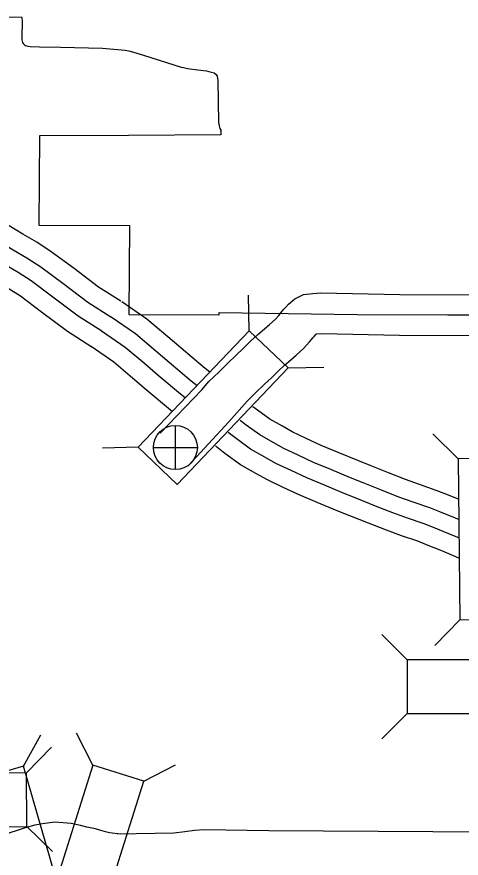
# Model space of a CAD drawing. Extents: x 1374139 to 1377472, y 1168351 to 1170484.
# Drawn here: x 1374541.1 to 1374573.9, y 1170050.3 to 1170112.5 of the extents above; entities that cross this region are included whole.
import ezdxf

# ---------------------------------------------------------------- set-up
doc = ezdxf.new("R2010")
doc.units = 0
doc.layers.add('Default', color=7, linetype='Continuous')

msp = doc.modelspace()

# ---------------------------------------------------------------- linework, layer by layer
at = {"layer": 'Default'}
for p, q in [((1374558.287, 1170089.273), (1374558.225, 1170091.913)), ((1374561.152, 1170086.54), (1374563.791, 1170086.602)), ((1374552.825, 1170079.042), (1374552.825, 1170082.292)), ((1374573.727, 1170079.822), (1374571.841, 1170081.669)), ((1374550.086, 1170080.678), (1374547.447, 1170080.616)), ((1374551.2, 1170080.667), (1374554.45, 1170080.667)), ((1374573.852, 1170067.942), (1374572.005, 1170066.056)), ((1374569.956, 1170064.981), (1374568.089, 1170066.847)), ((1374569.956, 1170061.021), (1374568.089, 1170059.154)), ((1374541.601, 1170057.143), (1374542.876, 1170059.454)), ((1374546.723, 1170057.223), (1374545.506, 1170059.566)), ((1374541.816, 1170056.656), (1374543.666, 1170058.54)), ((1374550.499, 1170056.029), (1374552.842, 1170057.247)), ((1374541.853, 1170052.696), (1374543.737, 1170050.847))]:
    msp.add_line(p, q, dxfattribs=at)
for points in [[(1374537.627, 1170112.44), (1374541.444, 1170112.46), (1374541.469, 1170112.375), (1374541.506, 1170112.146), (1374541.481, 1170110.989), (1374541.486, 1170110.762), (1374541.499, 1170110.655), (1374541.529, 1170110.569), (1374541.571, 1170110.496), (1374541.678, 1170110.389), (1374541.759, 1170110.351), (1374541.836, 1170110.325), (1374541.926, 1170110.304), (1374542.089, 1170110.274), (1374542.775, 1170110.238), (1374544.342, 1170110.209), (1374547.448, 1170110.136), (1374547.974, 1170110.099), (1374548.852, 1170110.025), (1374549.111, 1170109.997), (1374549.472, 1170109.932), (1374550.461, 1170109.627), (1374553.261, 1170108.749), (1374553.427, 1170108.712), (1374553.723, 1170108.647), (1374554.481, 1170108.536), (1374555.128, 1170108.462), (1374555.479, 1170108.379), (1374555.683, 1170108.314), (1374555.831, 1170108.203), (1374555.923, 1170108.073), (1374555.969, 1170107.759), (1374556.006, 1170104.67), (1374556.052, 1170104.402), (1374556.117, 1170104.212), (1374556.181, 1170104.101), (1374556.183, 1170103.755)], [(1374556.183, 1170103.755), (1374549.367, 1170103.692), (1374542.774, 1170103.675), (1374542.745, 1170097.079), (1374549.431, 1170097.048), (1374549.384, 1170090.475), (1374556.052, 1170090.465), (1374556.054, 1170090.623), (1374566.264, 1170090.487), (1374572.971, 1170090.469), (1374577.246, 1170090.453)], [(1374548.794, 1170091.461), (1374547.131, 1170092.512), (1374545.339, 1170093.869), (1374543.655, 1170095.116), (1374542.576, 1170095.819), (1374541.54, 1170096.425), (1374540.408, 1170097.095), (1374538.795, 1170098.008), (1374537.362, 1170098.789), (1374535.848, 1170099.552), (1374534.646, 1170100.151), (1374533.183, 1170100.86), (1374531.392, 1170101.46), (1374530.275, 1170101.927), (1374529.706, 1170102.159)], [(1374548.06, 1170090.299), (1374546.347, 1170091.38), (1374544.515, 1170092.768), (1374542.87, 1170093.986), (1374541.852, 1170094.649), (1374540.843, 1170095.24), (1374539.719, 1170095.905), (1374538.127, 1170096.806), (1374536.723, 1170097.571), (1374535.232, 1170098.323), (1374534.04, 1170098.917), (1374532.662, 1170099.584), (1374530.908, 1170100.172), (1374530.152, 1170100.488)], [(1374547.392, 1170089.242), (1374545.635, 1170090.352), (1374543.766, 1170091.767), (1374542.156, 1170092.959), (1374541.195, 1170093.585), (1374540.208, 1170094.163), (1374539.093, 1170094.823), (1374537.52, 1170095.713), (1374536.142, 1170096.464), (1374534.673, 1170097.205), (1374533.489, 1170097.795), (1374532.189, 1170098.425), (1374530.518, 1170098.985)], [(1374546.658, 1170088.08), (1374544.851, 1170089.221), (1374542.942, 1170090.667), (1374541.371, 1170091.829), (1374540.472, 1170092.415), (1374539.511, 1170092.978), (1374538.404, 1170093.633), (1374536.852, 1170094.511), (1374535.503, 1170095.246), (1374534.057, 1170095.976), (1374532.883, 1170096.56), (1374531.668, 1170097.149), (1374530.88, 1170097.413)], [(1374551.695, 1170081.724), (1374554.77, 1170084.934), (1374555.306, 1170085.537), (1374556.041, 1170086.219), (1374556.665, 1170086.863), (1374557.333, 1170087.497), (1374557.844, 1170087.974), (1374558.343, 1170088.488), (1374558.92, 1170088.995), (1374559.405, 1170089.421), (1374559.781, 1170089.739), (1374560.197, 1170090.116), (1374560.466, 1170090.417), (1374560.718, 1170090.727), (1374560.844, 1170090.869), (1374560.997, 1170091.037), (1374561.185, 1170091.246), (1374561.646, 1170091.645), (1374562.281, 1170091.96), (1374562.986, 1170092.04), (1374563.584, 1170092.072), (1374569.419, 1170091.957), (1374575.99, 1170091.934)], [(1374555.389, 1170086.205), (1374554.873, 1170086.631), (1374553.243, 1170087.989), (1374552.26, 1170088.831), (1374550.715, 1170090.143), (1374548.859, 1170091.419)], [(1374554.433, 1170085.211), (1374553.995, 1170085.572), (1374552.355, 1170086.938), (1374551.368, 1170087.785), (1374549.879, 1170089.049), (1374548.08, 1170090.286)], [(1374553.547, 1170084.321), (1374553.198, 1170084.609), (1374551.548, 1170085.984), (1374550.556, 1170086.834), (1374549.118, 1170088.055), (1374547.372, 1170089.256)], [(1374553.768, 1170079.309), (1374556.773, 1170082.571), (1374558.139, 1170084.074), (1374558.776, 1170084.729), (1374559.39, 1170085.314), (1374559.945, 1170085.832), (1374560.411, 1170086.312), (1374560.9, 1170086.741), (1374561.364, 1170087.149), (1374561.757, 1170087.482), (1374562.328, 1170087.999), (1374562.748, 1170088.469), (1374563.007, 1170088.786), (1374563.078, 1170088.867), (1374563.22, 1170089.023), (1374563.244, 1170089.049), (1374563.635, 1170089.07), (1374569.384, 1170088.957), (1374575.972, 1170088.934)], [(1374552.613, 1170083.309), (1374552.32, 1170083.551), (1374550.66, 1170084.934), (1374549.664, 1170085.788), (1374548.282, 1170086.962), (1374546.593, 1170088.122)], [(1374573.797, 1170076.824), (1374572.873, 1170077.197), (1374572.107, 1170077.499), (1374570.856, 1170077.923), (1374569.827, 1170078.294), (1374568.576, 1170078.784), (1374567.207, 1170079.335), (1374566.296, 1170079.699), (1374564.844, 1170080.305), (1374563.598, 1170080.822), (1374562.492, 1170081.34), (1374561.458, 1170081.823), (1374560.729, 1170082.236), (1374559.798, 1170082.76), (1374558.881, 1170083.421), (1374558.557, 1170083.673)], [(1374573.83, 1170075.32), (1374573.527, 1170075.451), (1374572.363, 1170075.92), (1374571.634, 1170076.208), (1374570.402, 1170076.625), (1374569.343, 1170077.007), (1374568.069, 1170077.507), (1374566.696, 1170078.059), (1374565.776, 1170078.425), (1374564.315, 1170079.035), (1374563.042, 1170079.564), (1374561.91, 1170080.094), (1374560.827, 1170080.6), (1374560.053, 1170081.039), (1374559.057, 1170081.6), (1374558.056, 1170082.32), (1374557.617, 1170082.661)], [(1374573.82, 1170073.962), (1374573.045, 1170074.297), (1374571.9, 1170074.759), (1374571.204, 1170075.034), (1374569.99, 1170075.445), (1374568.903, 1170075.837), (1374567.607, 1170076.345), (1374566.231, 1170076.898), (1374565.304, 1170077.268), (1374563.834, 1170077.881), (1374562.537, 1170078.42), (1374561.38, 1170078.962), (1374560.253, 1170079.489), (1374559.438, 1170079.95), (1374558.383, 1170080.544), (1374557.307, 1170081.319), (1374556.726, 1170081.771)], [(1374573.811, 1170072.475), (1374573.546, 1170072.583), (1374572.515, 1170073.029), (1374571.391, 1170073.482), (1374570.731, 1170073.742), (1374569.536, 1170074.147), (1374568.418, 1170074.55), (1374567.1, 1170075.067), (1374565.72, 1170075.622), (1374564.784, 1170075.995), (1374563.306, 1170076.612), (1374561.982, 1170077.162), (1374560.798, 1170077.716), (1374559.622, 1170078.266), (1374558.762, 1170078.753), (1374557.641, 1170079.384), (1374556.483, 1170080.218), (1374555.853, 1170080.708), (1374555.782, 1170080.764)], [(1374548.758, 1170052.11), (1374547.945, 1170052.213), (1374547.648, 1170052.292), (1374547.321, 1170052.378), (1374546.932, 1170052.5), (1374546.288, 1170052.643), (1374545.807, 1170052.757), (1374545.12, 1170052.9), (1374543.92, 1170053.008), (1374543.014, 1170052.878), (1374542.44, 1170052.776), (1374541.721, 1170052.596), (1374541.14, 1170052.387), (1374540.585, 1170052.227), (1374539.824, 1170051.859), (1374539.42, 1170051.676), (1374539.218, 1170051.59), (1374538.938, 1170051.494), (1374538.582, 1170051.375), (1374538.381, 1170051.313), (1374538.256, 1170051.291), (1374536.019, 1170051.385)], [(1374595.761, 1170051.905), (1374595.05, 1170052.079), (1374594.709, 1170052.119), (1374594.438, 1170052.144), (1374582.172, 1170052.234), (1374575.89, 1170052.271), (1374559.742, 1170052.359), (1374554.95, 1170052.427), (1374554.227, 1170052.393), (1374553.524, 1170052.286), (1374552.698, 1170052.186), (1374548.545, 1170052.121)]]:
    msp.add_lwpolyline(points, dxfattribs=at)
for points in [[(1374558.287, 1170089.273), (1374550.086, 1170080.678), (1374552.951, 1170077.944), (1374561.152, 1170086.54)], [(1374573.727, 1170079.822), (1374573.852, 1170067.942), (1374577.812, 1170067.984), (1374577.687, 1170079.863)], [(1374581.836, 1170064.98), (1374569.956, 1170064.981), (1374569.956, 1170061.021), (1374581.835, 1170061.02)], [(1374529.973, 1170052.586), (1374541.853, 1170052.696), (1374541.816, 1170056.656), (1374529.937, 1170056.546)], [(1374544.901, 1170045.73), (1374541.601, 1170057.143), (1374537.797, 1170056.043), (1374541.096, 1170044.63)], [(1374546.918, 1170044.702), (1374550.499, 1170056.029), (1374546.723, 1170057.223), (1374543.142, 1170045.896)]]:
    msp.add_lwpolyline(points, close=True, dxfattribs=at)
msp.add_circle((1374552.825, 1170080.667), 1.625, dxfattribs=at)

doc.saveas('drawing.dxf')
